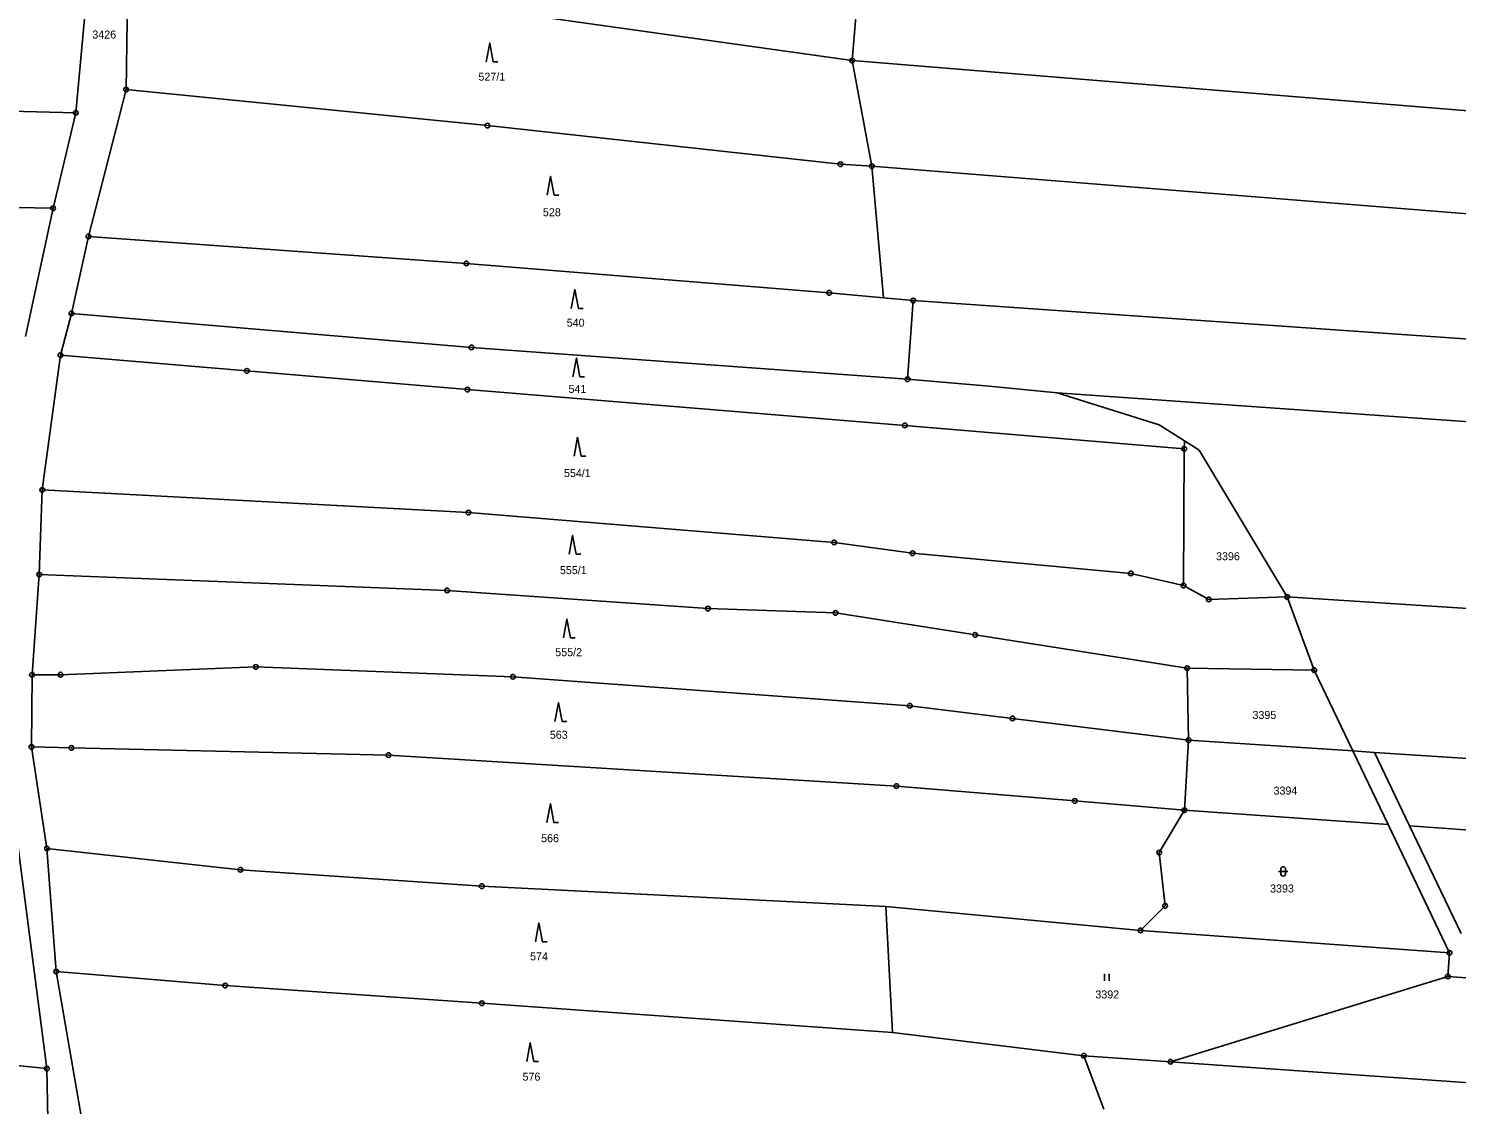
# Model space of a CAD drawing. Extents: x -618848 to -615803, y -1044450 to -1042254.
# Drawn here: x -618461.8 to -618158.6, y -1043505.2 to -1043276.7 of the extents above; entities that cross this region are included whole.
import ezdxf
from ezdxf.enums import TextEntityAlignment as Align

# ---------------------------------------------------------------- set-up
doc = ezdxf.new("R2010")
doc.units = 0
doc.header["$LTSCALE"] = 0.68
for name, color, linetype, lineweight in [('1', 7, 'Continuous', 25), ('3', 7, 'Continuous', 25), ('8', 7, 'Continuous', 25)]:
    doc.layers.add(name, color=color, linetype=linetype, lineweight=lineweight)
doc.layers.add('2', color=7, linetype='Continuous')

msp = doc.modelspace()

# ---------------------------------------------------------------- linework, layer by layer
at = {"layer": '1'}
for p, q in [((-618451.82, -1043294.58), (-618446.91, -1043241.07)), ((-618284.22, -1043250.69), (-618286.9, -1043283.48)), ((-618441.14, -1043289.66), (-618440.82, -1043266.96)), ((-618286.9, -1043283.48), (-618357.13, -1043273.65)), ((-618282.75, -1043305.94), (-618286.9, -1043283.48)), ((-618286.9, -1043283.48), (-618106.31, -1043298.27)), ((-618449.13, -1043320.84), (-618441.14, -1043289.66)), ((-618441.14, -1043289.66), (-618364.38, -1043297.31)), ((-618532.57, -1043292.75), (-618451.82, -1043294.58)), ((-618451.82, -1043294.58), (-618456.63, -1043314.87)), ((-618364.38, -1043297.31), (-618289.41, -1043305.51)), ((-618289.41, -1043305.51), (-618282.75, -1043305.94)), ((-618113.61, -1043319.44), (-618282.75, -1043305.94)), ((-618282.75, -1043305.94), (-618280.3, -1043333.89)), ((-618456.63, -1043314.87), (-618559.66, -1043312.98)), ((-618462.47, -1043342.09), (-618456.63, -1043314.87)), ((-618452.75, -1043337.18), (-618449.13, -1043320.84)), ((-618449.13, -1043320.84), (-618368.87, -1043326.56)), ((-618368.87, -1043326.56), (-618291.8, -1043332.82)), ((-618280.3, -1043333.89), (-618291.8, -1043332.82)), ((-618280.3, -1043333.89), (-618273.96, -1043334.48)), ((-618273.96, -1043334.48), (-618275.14, -1043351.17)), ((-618273.96, -1043334.48), (-618119.24, -1043345.24)), ((-618455.07, -1043346.06), (-618452.75, -1043337.18)), ((-618367.78, -1043344.43), (-618452.75, -1043337.18)), ((-618275.14, -1043351.17), (-618367.78, -1043344.43)), ((-618458.92, -1043374.67), (-618455.07, -1043346.06)), ((-618415.49, -1043349.4), (-618455.07, -1043346.06)), ((-618368.64, -1043353.37), (-618415.49, -1043349.4)), ((-618257.82, -1043352.66), (-618275.14, -1043351.17)), ((-618275.77, -1043360.99), (-618368.64, -1043353.37)), ((-618243.38, -1043354.08), (-618257.82, -1043352.66)), ((-618058.76, -1043367.07), (-618243.38, -1043354.08)), ((-618221.74, -1043360.85), (-618243.38, -1043354.08)), ((-618216.37, -1043364.24), (-618221.74, -1043360.85)), ((-618216.4, -1043365.96), (-618275.77, -1043360.99)), ((-618216.54, -1043394.98), (-618216.4, -1043365.96)), ((-618216.4, -1043365.96), (-618216.37, -1043364.24)), ((-618216.37, -1043364.24), (-618213.23, -1043366.23)), ((-618213.23, -1043366.23), (-618194.53, -1043397.42)), ((-618459.56, -1043392.65), (-618458.92, -1043374.67)), ((-618458.92, -1043374.67), (-618368.43, -1043379.48)), ((-618368.43, -1043379.48), (-618290.76, -1043385.84)), ((-618290.76, -1043385.84), (-618274.11, -1043388.14)), ((-618274.11, -1043388.14), (-618227.75, -1043392.41)), ((-618461.11, -1043413.95), (-618459.56, -1043392.65)), ((-618372.93, -1043396.03), (-618459.56, -1043392.65)), ((-618227.75, -1043392.41), (-618216.54, -1043394.98)), ((-618317.55, -1043399.9), (-618372.93, -1043396.03)), ((-618211.19, -1043397.93), (-618216.54, -1043394.98)), ((-618290.46, -1043400.81), (-618317.55, -1043399.9)), ((-618194.53, -1043397.42), (-618211.19, -1043397.93)), ((-618194.53, -1043397.42), (-618037.08, -1043407.51)), ((-618188.8, -1043412.94), (-618194.53, -1043397.42)), ((-618260.83, -1043405.47), (-618290.46, -1043400.81)), ((-618215.77, -1043412.56), (-618260.83, -1043405.47)), ((-618455.05, -1043413.92), (-618413.56, -1043412.28)), ((-618413.56, -1043412.28), (-618358.98, -1043414.36)), ((-618461.22, -1043429.28), (-618461.11, -1043413.95)), ((-618461.11, -1043413.95), (-618455.05, -1043413.92)), ((-618358.98, -1043414.36), (-618274.71, -1043420.52)), ((-618188.8, -1043412.94), (-618215.77, -1043412.56)), ((-618215.77, -1043412.56), (-618215.48, -1043427.83)), ((-618180.58, -1043430.13), (-618188.8, -1043412.94)), ((-618274.71, -1043420.52), (-618252.88, -1043423.21)), ((-618252.88, -1043423.21), (-618215.48, -1043427.83)), ((-618457.95, -1043450.81), (-618461.22, -1043429.28)), ((-618452.74, -1043429.48), (-618461.22, -1043429.28)), ((-618385.41, -1043431.01), (-618452.74, -1043429.48)), ((-618216.38, -1043442.7), (-618215.48, -1043427.83)), ((-618215.48, -1043427.83), (-618180.58, -1043430.13)), ((-618180.58, -1043430.13), (-618173.11, -1043445.74)), ((-618176, -1043430.43), (-618180.58, -1043430.13)), ((-618025.18, -1043440.38), (-618176, -1043430.43)), ((-618168.53, -1043446.06), (-618176, -1043430.43)), ((-618277.54, -1043437.58), (-618385.41, -1043431.01)), ((-618465.64, -1043438.6), (-618457.96, -1043497.58)), ((-618239.67, -1043440.75), (-618277.54, -1043437.58)), ((-618216.38, -1043442.7), (-618239.67, -1043440.75)), ((-618221.72, -1043451.7), (-618216.38, -1043442.7)), ((-618157.62, -1043468.86), (-618168.53, -1043446.06)), ((-618168.53, -1043446.06), (-618010.27, -1043457.19)), ((-618457.95, -1043450.81), (-618416.84, -1043455.35)), ((-618455.97, -1043476.98), (-618457.95, -1043450.81)), ((-618220.46, -1043463.03), (-618221.72, -1043451.7)), ((-618416.84, -1043455.35), (-618365.61, -1043458.84)), ((-618365.61, -1043458.84), (-618279.81, -1043463.15)), ((-618279.81, -1043463.15), (-618225.66, -1043468.25)), ((-618279.81, -1043463.15), (-618278.35, -1043489.91)), ((-618225.66, -1043468.25), (-618220.46, -1043463.03)), ((-618160.06, -1043473.03), (-618225.66, -1043468.25)), ((-618160.43, -1043478.01), (-618160.06, -1043473.03)), ((-618450.26, -1043510.12), (-618455.97, -1043476.98)), ((-618455.97, -1043476.98), (-618420.06, -1043479.96)), ((-618219.3, -1043496.14), (-618160.43, -1043478.01)), ((-618160.43, -1043478.01), (-618013.84, -1043488.85)), ((-618420.06, -1043479.96), (-618365.59, -1043483.7)), ((-618365.59, -1043483.7), (-618278.35, -1043489.91)), ((-618278.35, -1043489.91), (-618237.73, -1043494.85)), ((-618457.96, -1043497.58), (-618500.74, -1043493.37)), ((-618237.73, -1043494.85), (-618219.3, -1043496.14)), ((-618233.49, -1043506.21), (-618237.73, -1043494.85)), ((-618219.3, -1043496.14), (-618059.91, -1043507.35)), ((-618457.96, -1043497.58), (-618456.41, -1043569.33))]:
    msp.add_line(p, q, dxfattribs=at)
msp.add_lwpolyline([(-618216.38, -1043442.7), (-618173.11, -1043445.74), (-618160.06, -1043473.03)], dxfattribs=at)
at = {"layer": '3'}
for p, q in [((-618363.15, -1043283.78), (-618362.154, -1043283.78)), ((-618350.21, -1043312.09), (-618349.214, -1043312.09)), ((-618345.08, -1043336.13), (-618344.084, -1043336.13)), ((-618344.75, -1043350.69), (-618343.754, -1043350.69)), ((-618344.5, -1043367.48), (-618343.504, -1043367.48)), ((-618345.56, -1043388.35), (-618344.564, -1043388.35)), ((-618346.76, -1043406.11), (-618345.764, -1043406.11)), ((-618348.54, -1043423.87), (-618347.544, -1043423.87)), ((-618350.26, -1043445.33), (-618349.264, -1043445.33)), ((-618196.391, -1043455.701), (-618194.389, -1043455.701)), ((-618195.891, -1043455.201), (-618195.891, -1043456.202)), ((-618194.889, -1043456.202), (-618194.889, -1043455.201)), ((-618352.69, -1043470.64), (-618351.694, -1043470.64)), ((-618233.361, -1043478.96), (-618233.361, -1043477.46)), ((-618232.36, -1043478.96), (-618232.36, -1043477.46)), ((-618354.54, -1043496.09), (-618353.544, -1043496.09))]:
    msp.add_line(p, q, dxfattribs=at)
for points in [[(-618363.15, -1043283.78), (-618363.9, -1043279.78), (-618364.65, -1043283.78)], [(-618350.21, -1043312.09), (-618350.96, -1043308.09), (-618351.71, -1043312.09)], [(-618345.08, -1043336.13), (-618345.83, -1043332.13), (-618346.58, -1043336.13)], [(-618344.75, -1043350.69), (-618345.5, -1043346.69), (-618346.25, -1043350.69)], [(-618344.5, -1043367.48), (-618345.25, -1043363.48), (-618346, -1043367.48)], [(-618345.56, -1043388.35), (-618346.31, -1043384.35), (-618347.06, -1043388.35)], [(-618346.76, -1043406.11), (-618347.51, -1043402.11), (-618348.26, -1043406.11)], [(-618348.54, -1043423.87), (-618349.29, -1043419.87), (-618350.04, -1043423.87)], [(-618350.26, -1043445.33), (-618351.01, -1043441.33), (-618351.76, -1043445.33)], [(-618352.69, -1043470.64), (-618353.44, -1043466.64), (-618354.19, -1043470.64)], [(-618354.54, -1043496.09), (-618355.29, -1043492.09), (-618356.04, -1043496.09)]]:
    msp.add_lwpolyline(points, dxfattribs=at)
for centre, start, end in [((-618195.39, -1043455.2009), 0, 180), ((-618195.39, -1043456.2009), 180, 359.98789)]:
    msp.add_arc(centre, 0.5, start, end, dxfattribs=at)
at = {"layer": '8'}
for centre, radius in [((-618286.9, -1043283.4799), 0.5), ((-618286.9, -1043283.4799), 0.0303), ((-618441.14, -1043289.6599), 0.5), ((-618441.14, -1043289.6599), 0.0303), ((-618451.82, -1043294.5799), 0.5), ((-618451.82, -1043294.5799), 0.0303), ((-618364.38, -1043297.3099), 0.5), ((-618364.38, -1043297.3099), 0.0303), ((-618289.41, -1043305.5099), 0.5), ((-618289.41, -1043305.5099), 0.0303), ((-618282.75, -1043305.9399), 0.5), ((-618282.75, -1043305.9399), 0.0303), ((-618456.63, -1043314.8699), 0.5), ((-618456.63, -1043314.8699), 0.0303), ((-618449.13, -1043320.8399), 0.5), ((-618449.13, -1043320.8399), 0.0303), ((-618368.87, -1043326.5599), 0.5), ((-618368.87, -1043326.5599), 0.0303), ((-618291.8, -1043332.8199), 0.5), ((-618291.8, -1043332.8199), 0.0303), ((-618452.75, -1043337.1799), 0.5), ((-618273.96, -1043334.4799), 0.5), ((-618273.96, -1043334.4799), 0.0303), ((-618452.75, -1043337.1799), 0.0303), ((-618455.07, -1043346.0599), 0.5), ((-618367.78, -1043344.4299), 0.5), ((-618367.78, -1043344.4299), 0.0303), ((-618455.07, -1043346.0599), 0.0303), ((-618415.49, -1043349.3999), 0.5), ((-618415.49, -1043349.3999), 0.0303), ((-618275.14, -1043351.1699), 0.5), ((-618275.14, -1043351.1699), 0.0303), ((-618368.64, -1043353.3699), 0.5), ((-618368.64, -1043353.3699), 0.0303), ((-618275.77, -1043360.9899), 0.5), ((-618275.77, -1043360.9899), 0.0303), ((-618216.4, -1043365.9599), 0.5), ((-618216.4, -1043365.9599), 0.0303), ((-618458.92, -1043374.6699), 0.5), ((-618458.92, -1043374.6699), 0.0303), ((-618368.43, -1043379.4799), 0.5), ((-618368.43, -1043379.4799), 0.0303), ((-618290.76, -1043385.8399), 0.5), ((-618290.76, -1043385.8399), 0.0303), ((-618274.11, -1043388.1399), 0.5), ((-618274.11, -1043388.1399), 0.0303), ((-618459.56, -1043392.6499), 0.5), ((-618459.56, -1043392.6499), 0.0303), ((-618227.75, -1043392.4099), 0.5), ((-618227.75, -1043392.4099), 0.0303), ((-618372.93, -1043396.0299), 0.5), ((-618372.93, -1043396.0299), 0.0303), ((-618216.54, -1043394.9799), 0.5), ((-618216.54, -1043394.9799), 0.0303), ((-618194.53, -1043397.4199), 0.5), ((-618317.55, -1043399.8999), 0.5), ((-618317.55, -1043399.8999), 0.0303), ((-618290.46, -1043400.8099), 0.5), ((-618211.19, -1043397.9299), 0.5), ((-618211.19, -1043397.9299), 0.0303), ((-618194.53, -1043397.4199), 0.0303), ((-618290.46, -1043400.8099), 0.0303), ((-618260.83, -1043405.4699), 0.5), ((-618260.83, -1043405.4699), 0.0303), ((-618413.56, -1043412.2799), 0.5), ((-618413.56, -1043412.2799), 0.0303), ((-618215.77, -1043412.5599), 0.5), ((-618188.8, -1043412.9399), 0.5), ((-618461.11, -1043413.9499), 0.5), ((-618461.11, -1043413.9499), 0.0303), ((-618455.05, -1043413.9199), 0.5), ((-618455.05, -1043413.9199), 0.0303), ((-618358.98, -1043414.3599), 0.5), ((-618358.98, -1043414.3599), 0.0303), ((-618215.77, -1043412.5599), 0.0303), ((-618188.8, -1043412.9399), 0.0303), ((-618274.71, -1043420.5199), 0.5), ((-618274.71, -1043420.5199), 0.0303), ((-618252.88, -1043423.2099), 0.5), ((-618252.88, -1043423.2099), 0.0303), ((-618215.48, -1043427.8299), 0.5), ((-618461.22, -1043429.2799), 0.5), ((-618461.22, -1043429.2799), 0.0303), ((-618452.74, -1043429.4799), 0.5), ((-618452.74, -1043429.4799), 0.0303), ((-618385.41, -1043431.0099), 0.5), ((-618215.48, -1043427.8299), 0.0303), ((-618385.41, -1043431.0099), 0.0303), ((-618277.54, -1043437.5799), 0.5), ((-618277.54, -1043437.5799), 0.0303), ((-618239.67, -1043440.7499), 0.5), ((-618239.67, -1043440.7499), 0.0303), ((-618216.38, -1043442.6999), 0.5), ((-618216.38, -1043442.6999), 0.0303), ((-618457.95, -1043450.8099), 0.5), ((-618457.95, -1043450.8099), 0.0303), ((-618221.72, -1043451.6999), 0.5), ((-618221.72, -1043451.6999), 0.0303), ((-618416.84, -1043455.3499), 0.5), ((-618416.84, -1043455.3499), 0.0303), ((-618365.61, -1043458.8399), 0.5), ((-618365.61, -1043458.8399), 0.0303), ((-618220.46, -1043463.0299), 0.5), ((-618220.46, -1043463.0299), 0.0303), ((-618225.66, -1043468.2499), 0.5), ((-618225.66, -1043468.2499), 0.0303), ((-618160.06, -1043473.0299), 0.5), ((-618160.06, -1043473.0299), 0.0303), ((-618455.97, -1043476.9799), 0.5), ((-618455.97, -1043476.9799), 0.0303), ((-618160.43, -1043478.0099), 0.5), ((-618160.43, -1043478.0099), 0.0303), ((-618420.06, -1043479.9599), 0.5), ((-618420.06, -1043479.9599), 0.0303), ((-618365.59, -1043483.6999), 0.5), ((-618365.59, -1043483.6999), 0.0303), ((-618237.73, -1043494.8499), 0.5), ((-618457.96, -1043497.5799), 0.5), ((-618237.73, -1043494.8499), 0.0303), ((-618219.3, -1043496.1399), 0.5), ((-618219.3, -1043496.1399), 0.0303), ((-618457.96, -1043497.5799), 0.0303)]:
    msp.add_circle(centre, radius, dxfattribs=at)

# ---------------------------------------------------------------- texts
at = {"layer": '2'}
for s, p in [('3426', (-618448.3, -1043278.805)), ('3396', (-618209.65, -1043389.615)), ('3395', (-618201.91, -1043423.325)), ('3394', (-618197.43, -1043439.385)), ('3393', (-618198.17, -1043460.185))]:
    msp.add_text(s, height=1.7, dxfattribs=at).set_placement(p)
for s, p in [('527/1', (-618363.46, -1043287.765)), ('528', (-618350.709, -1043316.555)), ('540', (-618345.649, -1043340.005)), ('541', (-618345.279, -1043354.085)), ('554/1', (-618345.29, -1043371.945)), ('555/1', (-618346.15, -1043392.565)), ('555/2', (-618347.14, -1043409.995)), ('563', (-618349.239, -1043427.535)), ('566', (-618351.089, -1043449.505)), ('574', (-618353.439, -1043474.595)), ('3392', (-618232.75, -1043482.685)), ('576', (-618355.039, -1043500.145))]:
    msp.add_text(s, height=1.7, dxfattribs=at).set_placement(p, align=Align.CENTER)

doc.saveas('drawing.dxf')
